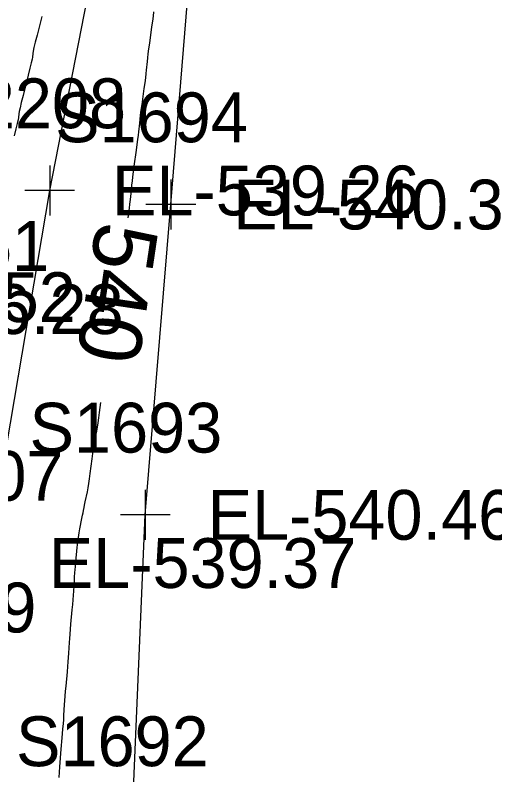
# Model space of a CAD drawing. Extents: x 1724534 to 1727318, y 657156 to 660047.
# Drawn here: x 1725542.2 to 1725580.7, y 659144.2 to 659205.2 of the extents above; entities that cross this region are included whole.
import ezdxf

# ---------------------------------------------------------------- set-up
doc = ezdxf.new("R2010")
doc.units = 0
for name, color, linetype in [('SURVEY - CONTOURS - Index with Text', 7, 'Continuous'), ('SURVEY - DTM - Breaklines', 7, 'Continuous'), ('SURVEY - DTM - Breaklines - Points - Elevations', 7, 'Continuous'), ('SURVEY - DTM - Breaklines - Points - Locators', 7, 'Continuous'), ('SURVEY - DTM - Breaklines - Points - Numbers', 7, 'Continuous'), ('SURVEY - ROADSIDE BARRIERS - Points - Elevations', 7, 'Continuous'), ('SURVEY - TRANSPORTATION - Features', 7, 'Continuous'), ('SURVEY - TRANSPORTATION - Features - Points - Elevations', 7, 'Continuous'), ('SURVEY - TRANSPORTATION - Features - Points - Locators', 7, 'Continuous'), ('SURVEY - TRANSPORTATION - Features - Points - Numbers', 7, 'Continuous'), ('SURVEY - TRANSPORTATION - Roads - Points - Elevations', 7, 'Continuous')]:
    doc.layers.add(name, color=color, linetype=linetype)

msp = doc.modelspace()

# ---------------------------------------------------------------- linework, layer by layer
at = {"layer": 'SURVEY - CONTOURS - Index with Text'}
for points in [[(1725551.281, 659188.906), (1725551.37, 659189.674), (1725551.406, 659189.985), (1725551.43, 659190.179), (1725551.44, 659190.255), (1725551.449, 659190.301), (1725551.452, 659190.316), (1725551.454, 659190.326), (1725551.455, 659190.333), (1725551.456, 659190.335), (1725551.456, 659190.336), (1725551.459, 659190.369), (1725551.508, 659190.857), (1725551.577, 659191.551), (1725551.608, 659191.84), (1725551.649, 659192.183), (1725551.701, 659192.583), (1725551.763, 659193.038), (1725551.942, 659194.326), (1725552.003, 659194.781), (1725552.055, 659195.179), (1725552.096, 659195.522), (1725552.126, 659195.809), (1725552.194, 659196.499), (1725552.224, 659196.786), (1725552.265, 659197.129), (1725552.317, 659197.529), (1725552.38, 659197.985), (1725552.561, 659199.277), (1725552.624, 659199.733), (1725552.675, 659200.132), (1725552.716, 659200.474), (1725552.746, 659200.76), (1725552.811, 659201.445), (1725552.841, 659201.731), (1725552.882, 659202.074), (1725552.935, 659202.474), (1725552.998, 659202.931), (1725553.182, 659204.228), (1725553.245, 659204.685), (1725553.297, 659205.085), (1725553.338, 659205.426)], [(1725544.34, 659205.054), (1725543.957, 659203.562), (1725543.816, 659203.005), (1725543.712, 659202.576), (1725543.646, 659202.275), (1725543.616, 659202.101), (1725543.586, 659201.807), (1725543.557, 659201.633), (1725543.491, 659201.333), (1725543.389, 659200.907), (1725543.25, 659200.353), (1725542.831, 659198.709), (1725542.692, 659198.155), (1725542.59, 659197.727), (1725542.523, 659197.424), (1725542.493, 659197.248), (1725542.461, 659196.944), (1725542.431, 659196.767), (1725542.365, 659196.466), (1725542.264, 659196.04), (1725542.127, 659195.489)], [(1725545.728, 659143.963), (1725545.779, 659144.816), (1725545.8, 659145.149), (1725545.827, 659145.51), (1725545.859, 659145.897), (1725546.002, 659147.453), (1725546.039, 659147.868), (1725546.071, 659148.255), (1725546.098, 659148.615), (1725546.119, 659148.947), (1725546.169, 659149.798), (1725546.191, 659150.131), (1725546.217, 659150.491), (1725546.249, 659150.879), (1725546.287, 659151.294), (1725546.394, 659152.438), (1725546.431, 659152.853), (1725546.463, 659153.241), (1725546.489, 659153.601), (1725546.511, 659153.933), (1725546.56, 659154.781), (1725546.581, 659155.113), (1725546.608, 659155.473), (1725546.64, 659155.861), (1725546.678, 659156.277), (1725546.785, 659157.424), (1725546.823, 659157.84), (1725546.855, 659158.227), (1725546.882, 659158.587), (1725546.902, 659158.918), (1725546.951, 659159.764), (1725546.967, 659160.042), (1725546.987, 659160.404), (1725546.988, 659160.413), (1725547.009, 659160.633), (1725547.034, 659160.903), (1725547.07, 659161.281), (1725547.179, 659162.43), (1725547.223, 659162.845), (1725547.272, 659163.231), (1725547.328, 659163.587), (1725547.389, 659163.913), (1725547.561, 659164.741), (1725547.618, 659165.015), (1725547.659, 659165.216), (1725547.694, 659165.398), (1725547.698, 659165.446), (1725547.707, 659165.499), (1725547.732, 659165.623), (1725547.772, 659165.818), (1725547.826, 659166.083), (1725547.993, 659166.886), (1725548.054, 659167.205), (1725548.113, 659167.558), (1725548.17, 659167.947), (1725548.225, 659168.37), (1725548.368, 659169.545), (1725548.422, 659169.966), (1725548.478, 659170.35), (1725548.535, 659170.696), (1725548.594, 659171.005), (1725548.753, 659171.776), (1725548.812, 659172.086), (1725548.87, 659172.437), (1725548.926, 659172.828), (1725548.981, 659173.26), (1725549.079, 659174.076)]]:
    msp.add_lwpolyline(points, dxfattribs=at)
at = {"layer": 'SURVEY - DTM - Breaklines'}
msp.add_lwpolyline([(1725525.942, 659009.271), (1725526.399, 659011.158), (1725528.918, 659041.105), (1725531.461, 659071.052), (1725534.8, 659101.37), (1725536.346, 659131.334), (1725539.898, 659161.171), (1725544.971, 659191.09), (1725550.75, 659220.691), (1725554.674, 659250.537), (1725558.308, 659280.317), (1725560.346, 659299.038), (1725563.922, 659328.825), (1725567.992, 659357.481)], dxfattribs=at)
at = {"layer": 'SURVEY - DTM - Breaklines - Points - Locators'}
for p, q in [((1725544.971, 659193.09), (1725544.971, 659189.09)), ((1725546.971, 659191.09), (1725542.971, 659191.09))]:
    msp.add_line(p, q, dxfattribs=at)
at = {"layer": 'SURVEY - TRANSPORTATION - Features'}
msp.add_lwpolyline([(1725548.733, 658939.305), (1725548.535, 658964.315), (1725548.579, 658989.617), (1725548.091, 659014.622), (1725548.852, 659039.619), (1725549.567, 659064.874), (1725549.301, 659089.91), (1725550.369, 659114.889), (1725551.556, 659139.862), (1725552.642, 659165.042), (1725554.694, 659189.961), (1725556.721, 659214.883), (1725558.747, 659239.804), (1725561.49, 659264.678)], dxfattribs=at)
at = {"layer": 'SURVEY - TRANSPORTATION - Features - Points - Locators'}
for p, q in [((1725554.694, 659191.961), (1725554.694, 659187.961)), ((1725556.694, 659189.961), (1725552.694, 659189.961)), ((1725552.642, 659167.042), (1725552.642, 659163.042)), ((1725554.642, 659165.042), (1725550.642, 659165.042))]:
    msp.add_line(p, q, dxfattribs=at)

# ---------------------------------------------------------------- texts
at = {"layer": 'SURVEY - CONTOURS - Index with Text'}
msp.add_text('540', height=5, rotation=261.554, dxfattribs=at).set_placement((1725548.765, 659188.723))
at = {"layer": 'SURVEY - DTM - Breaklines - Points - Elevations'}
for s, p in [('EL-539.26', (1725549.971, 659189.09)), ('EL-539.37', (1725544.898, 659159.171))]:
    msp.add_text(s, height=4, dxfattribs=at).set_placement(p)
at = {"layer": 'SURVEY - DTM - Breaklines - Points - Numbers'}
for s, p in [('S2208', (1725535.636, 659196.09)), ('S2207', (1725530.61, 659166.171))]:
    msp.add_text(s, height=4, dxfattribs=at).set_placement(p)
at = {"layer": 'SURVEY - ROADSIDE BARRIERS - Points - Elevations'}
for s, p in [('EL-546.28', (1725526.221, 659179.564)), ('EL-547.09', (1725519.221, 659155.599))]:
    msp.add_text(s, height=4, dxfattribs=at).set_placement(p)
at = {"layer": 'SURVEY - TRANSPORTATION - Features - Points - Elevations'}
for s, p in [('EL-540.37', (1725559.694, 659187.961)), ('EL-544.52', (1725522.386, 659180.521)), ('EL-540.46', (1725557.642, 659163.042))]:
    msp.add_text(s, height=4, dxfattribs=at).set_placement(p)
at = {"layer": 'SURVEY - TRANSPORTATION - Features - Points - Numbers'}
for s, p in [('S1694', (1725545.406, 659194.961)), ('S1693', (1725543.354, 659170.042)), ('S1692', (1725542.268, 659144.862))]:
    msp.add_text(s, height=4, dxfattribs=at).set_placement(p)
at = {"layer": 'SURVEY - TRANSPORTATION - Roads - Points - Elevations'}
msp.add_text('EL-544.51', height=4, dxfattribs=at).set_placement((1725520.243, 659184.636))

doc.saveas('drawing.dxf')
